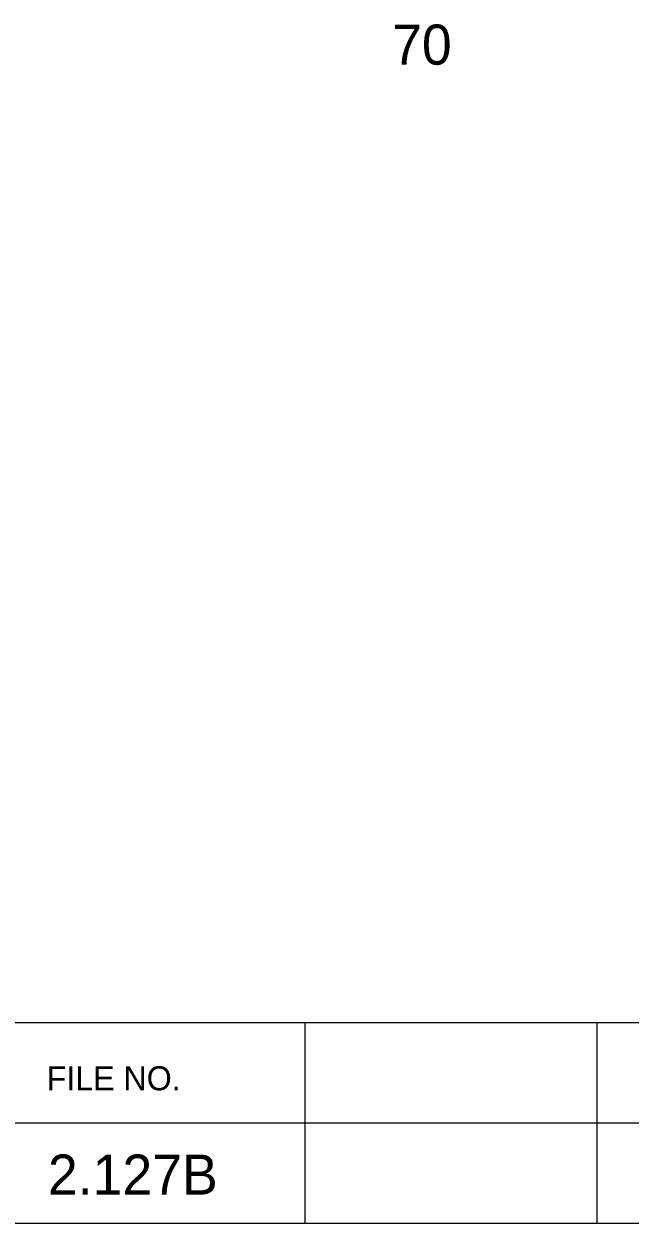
# Model space of a CAD drawing. Extents: x 1000 to 1162, y 999 to 8520.
# Drawn here: x 1145.41 to 1152.97, y 7770.05 to 7785.01 of the extents above; entities that cross this region are included whole.
import ezdxf

# ---------------------------------------------------------------- set-up
doc = ezdxf.new("R2010")
doc.units = 0
for name, color, linetype in [('Level 20', 7, 'Continuous'), ('Level 3', 7, 'Continuous'), ('Level 56', 7, 'Continuous')]:
    doc.layers.add(name, color=color, linetype=linetype)

msp = doc.modelspace()

# ---------------------------------------------------------------- linework, layer by layer
at = {"layer": 'Level 3'}
for p, q in [((1133.055, 7772.546), (1161.555, 7772.546)), ((1133.055, 7772.546), (1161.555, 7772.546)), ((1133.055, 7772.546), (1161.555, 7772.546)), ((1133.055, 7772.546), (1161.555, 7772.546)), ((1133.055, 7772.546), (1161.555, 7772.546)), ((1133.055, 7772.546), (1161.555, 7772.546)), ((1133.055, 7772.546), (1161.555, 7772.546)), ((1133.055, 7772.546), (1161.555, 7772.546)), ((1133.055, 7772.546), (1161.555, 7772.546)), ((1133.055, 7772.546), (1161.555, 7772.546)), ((1133.055, 7772.546), (1161.555, 7772.546)), ((1133.055, 7772.546), (1161.555, 7772.546)), ((1133.055, 7772.546), (1161.555, 7772.546)), ((1133.055, 7772.546), (1161.555, 7772.546)), ((1133.055, 7772.546), (1161.555, 7772.546)), ((1133.055, 7772.546), (1161.555, 7772.546)), ((1133.055, 7772.546), (1161.555, 7772.546)), ((1133.055, 7772.546), (1161.555, 7772.546)), ((1133.055, 7772.546), (1161.555, 7772.546)), ((1133.055, 7772.546), (1161.555, 7772.546)), ((1133.055, 7772.546), (1161.555, 7772.546)), ((1133.055, 7772.546), (1161.555, 7772.546)), ((1133.055, 7772.546), (1161.555, 7772.546)), ((1133.055, 7772.546), (1161.555, 7772.546)), ((1133.055, 7772.546), (1161.555, 7772.546)), ((1133.055, 7772.546), (1161.555, 7772.546)), ((1133.055, 7772.546), (1161.555, 7772.546)), ((1133.055, 7772.546), (1161.555, 7772.546)), ((1133.055, 7772.546), (1161.555, 7772.546)), ((1133.055, 7772.546), (1161.555, 7772.546)), ((1133.055, 7772.546), (1161.555, 7772.546)), ((1133.055, 7772.546), (1161.555, 7772.546)), ((1133.055, 7772.546), (1161.555, 7772.546)), ((1133.055, 7772.546), (1161.555, 7772.546)), ((1133.055, 7772.546), (1161.555, 7772.546)), ((1133.055, 7772.546), (1161.555, 7772.546)), ((1133.055, 7772.546), (1161.555, 7772.546)), ((1133.055, 7772.546), (1161.555, 7772.546)), ((1133.055, 7772.546), (1161.555, 7772.546)), ((1133.055, 7772.546), (1161.555, 7772.546)), ((1133.055, 7772.546), (1161.555, 7772.546)), ((1133.055, 7772.546), (1161.555, 7772.546)), ((1133.055, 7772.546), (1161.555, 7772.546)), ((1133.055, 7772.546), (1161.555, 7772.546)), ((1133.055, 7772.546), (1161.555, 7772.546)), ((1133.055, 7772.546), (1161.555, 7772.546)), ((1133.055, 7772.546), (1161.555, 7772.546)), ((1133.055, 7772.546), (1161.555, 7772.546)), ((1133.055, 7772.546), (1161.555, 7772.546)), ((1133.055, 7772.546), (1161.555, 7772.546)), ((1133.055, 7772.546), (1161.555, 7772.546)), ((1133.055, 7772.546), (1161.555, 7772.546)), ((1133.055, 7772.546), (1161.555, 7772.546)), ((1133.055, 7772.546), (1161.555, 7772.546)), ((1133.055, 7772.546), (1161.555, 7772.546)), ((1133.055, 7772.546), (1161.555, 7772.546)), ((1133.055, 7772.546), (1161.555, 7772.546)), ((1148.913, 7772.546), (1148.913, 7770.046)), ((1148.913, 7772.546), (1148.913, 7770.046)), ((1148.913, 7772.546), (1148.913, 7770.046)), ((1148.913, 7772.546), (1148.913, 7770.046)), ((1148.913, 7772.546), (1148.913, 7770.046)), ((1148.913, 7772.546), (1148.913, 7770.046)), ((1148.913, 7772.546), (1148.913, 7770.046)), ((1148.913, 7772.546), (1148.913, 7770.046)), ((1148.913, 7772.546), (1148.913, 7770.046)), ((1148.913, 7772.546), (1148.913, 7770.046)), ((1148.913, 7772.546), (1148.913, 7770.046)), ((1148.913, 7772.546), (1148.913, 7770.046)), ((1148.913, 7772.546), (1148.913, 7770.046)), ((1148.913, 7772.546), (1148.913, 7770.046)), ((1148.913, 7772.546), (1148.913, 7770.046)), ((1148.913, 7772.546), (1148.913, 7770.046)), ((1148.913, 7772.546), (1148.913, 7770.046)), ((1148.913, 7772.546), (1148.913, 7770.046)), ((1148.913, 7772.546), (1148.913, 7770.046)), ((1148.913, 7772.546), (1148.913, 7770.046)), ((1148.913, 7772.546), (1148.913, 7770.046)), ((1148.913, 7772.546), (1148.913, 7770.046)), ((1148.913, 7772.546), (1148.913, 7770.046)), ((1148.913, 7772.546), (1148.913, 7770.046)), ((1148.913, 7772.546), (1148.913, 7770.046)), ((1148.913, 7772.546), (1148.913, 7770.046)), ((1148.913, 7772.546), (1148.913, 7770.046)), ((1148.913, 7772.546), (1148.913, 7770.046)), ((1148.913, 7772.546), (1148.913, 7770.046)), ((1148.913, 7772.546), (1148.913, 7770.046)), ((1148.913, 7772.546), (1148.913, 7770.046)), ((1148.913, 7772.546), (1148.913, 7770.046)), ((1148.913, 7772.546), (1148.913, 7770.046)), ((1148.913, 7772.546), (1148.913, 7770.046)), ((1148.913, 7772.546), (1148.913, 7770.046)), ((1148.913, 7772.546), (1148.913, 7770.046)), ((1148.913, 7772.546), (1148.913, 7770.046)), ((1148.913, 7772.546), (1148.913, 7770.046)), ((1148.913, 7772.546), (1148.913, 7770.046)), ((1148.913, 7772.546), (1148.913, 7770.046)), ((1148.913, 7772.546), (1148.913, 7770.046)), ((1148.913, 7772.546), (1148.913, 7770.046)), ((1148.913, 7772.546), (1148.913, 7770.046)), ((1148.913, 7772.546), (1148.913, 7770.046)), ((1148.913, 7772.546), (1148.913, 7770.046)), ((1148.913, 7772.546), (1148.913, 7770.046)), ((1148.913, 7772.546), (1148.913, 7770.046)), ((1148.913, 7772.546), (1148.913, 7770.046)), ((1148.913, 7772.546), (1148.913, 7770.046)), ((1148.913, 7772.546), (1148.913, 7770.046)), ((1148.913, 7772.546), (1148.913, 7770.046)), ((1148.913, 7772.546), (1148.913, 7770.046)), ((1148.913, 7772.546), (1148.913, 7770.046)), ((1148.913, 7772.546), (1148.913, 7770.046)), ((1148.913, 7772.546), (1148.913, 7770.046)), ((1148.913, 7772.546), (1148.913, 7770.046)), ((1148.913, 7772.546), (1148.913, 7770.046)), ((1152.554, 7772.546), (1152.554, 7770.046)), ((1152.554, 7772.546), (1152.554, 7770.046)), ((1152.554, 7772.546), (1152.554, 7770.046)), ((1152.554, 7772.546), (1152.554, 7770.046)), ((1152.554, 7772.546), (1152.554, 7770.046)), ((1152.554, 7772.546), (1152.554, 7770.046)), ((1152.554, 7772.546), (1152.554, 7770.046)), ((1152.554, 7772.546), (1152.554, 7770.046)), ((1152.554, 7772.546), (1152.554, 7770.046)), ((1152.554, 7772.546), (1152.554, 7770.046)), ((1152.554, 7772.546), (1152.554, 7770.046)), ((1152.554, 7772.546), (1152.554, 7770.046)), ((1152.554, 7772.546), (1152.554, 7770.046)), ((1152.554, 7772.546), (1152.554, 7770.046)), ((1152.554, 7772.546), (1152.554, 7770.046)), ((1152.554, 7772.546), (1152.554, 7770.046)), ((1152.554, 7772.546), (1152.554, 7770.046)), ((1152.554, 7772.546), (1152.554, 7770.046)), ((1152.554, 7772.546), (1152.554, 7770.046)), ((1152.554, 7772.546), (1152.554, 7770.046)), ((1152.554, 7772.546), (1152.554, 7770.046)), ((1152.554, 7772.546), (1152.554, 7770.046)), ((1152.554, 7772.546), (1152.554, 7770.046)), ((1152.554, 7772.546), (1152.554, 7770.046)), ((1152.554, 7772.546), (1152.554, 7770.046)), ((1152.554, 7772.546), (1152.554, 7770.046)), ((1152.554, 7772.546), (1152.554, 7770.046)), ((1152.554, 7772.546), (1152.554, 7770.046)), ((1152.554, 7772.546), (1152.554, 7770.046)), ((1152.554, 7772.546), (1152.554, 7770.046)), ((1152.554, 7772.546), (1152.554, 7770.046)), ((1152.554, 7772.546), (1152.554, 7770.046)), ((1152.554, 7772.546), (1152.554, 7770.046)), ((1152.554, 7772.546), (1152.554, 7770.046)), ((1152.554, 7772.546), (1152.554, 7770.046)), ((1152.554, 7772.546), (1152.554, 7770.046)), ((1152.554, 7772.546), (1152.554, 7770.046)), ((1152.554, 7772.546), (1152.554, 7770.046)), ((1152.554, 7772.546), (1152.554, 7770.046)), ((1152.554, 7772.546), (1152.554, 7770.046)), ((1152.554, 7772.546), (1152.554, 7770.046)), ((1152.554, 7772.546), (1152.554, 7770.046)), ((1152.554, 7772.546), (1152.554, 7770.046)), ((1152.554, 7772.546), (1152.554, 7770.046)), ((1152.554, 7772.546), (1152.554, 7770.046)), ((1152.554, 7772.546), (1152.554, 7770.046)), ((1152.554, 7772.546), (1152.554, 7770.046)), ((1152.554, 7772.546), (1152.554, 7770.046)), ((1152.554, 7772.546), (1152.554, 7770.046)), ((1152.554, 7772.546), (1152.554, 7770.046)), ((1152.554, 7772.546), (1152.554, 7770.046)), ((1152.554, 7772.546), (1152.554, 7770.046)), ((1152.554, 7772.546), (1152.554, 7770.046)), ((1152.554, 7772.546), (1152.554, 7770.046)), ((1152.554, 7772.546), (1152.554, 7770.046)), ((1152.554, 7772.546), (1152.554, 7770.046)), ((1152.554, 7772.546), (1152.554, 7770.046)), ((1133.055, 7771.296), (1161.555, 7771.296)), ((1133.055, 7771.296), (1161.555, 7771.296)), ((1133.055, 7771.296), (1161.555, 7771.296)), ((1133.055, 7771.296), (1161.555, 7771.296)), ((1133.055, 7771.296), (1161.555, 7771.296)), ((1133.055, 7771.296), (1161.555, 7771.296)), ((1133.055, 7771.296), (1161.555, 7771.296)), ((1133.055, 7771.296), (1161.555, 7771.296)), ((1133.055, 7771.296), (1161.555, 7771.296)), ((1133.055, 7771.296), (1161.555, 7771.296)), ((1133.055, 7771.296), (1161.555, 7771.296)), ((1133.055, 7771.296), (1161.555, 7771.296)), ((1133.055, 7771.296), (1161.555, 7771.296)), ((1133.055, 7771.296), (1161.555, 7771.296)), ((1133.055, 7771.296), (1161.555, 7771.296)), ((1133.055, 7771.296), (1161.555, 7771.296)), ((1133.055, 7771.296), (1161.555, 7771.296)), ((1133.055, 7771.296), (1161.555, 7771.296)), ((1133.055, 7771.296), (1161.555, 7771.296)), ((1133.055, 7771.296), (1161.555, 7771.296)), ((1133.055, 7771.296), (1161.555, 7771.296)), ((1133.055, 7771.296), (1161.555, 7771.296)), ((1133.055, 7771.296), (1161.555, 7771.296)), ((1133.055, 7771.296), (1161.555, 7771.296)), ((1133.055, 7771.296), (1161.555, 7771.296)), ((1133.055, 7771.296), (1161.555, 7771.296)), ((1133.055, 7771.296), (1161.555, 7771.296)), ((1133.055, 7771.296), (1161.555, 7771.296)), ((1133.055, 7771.296), (1161.555, 7771.296)), ((1133.055, 7771.296), (1161.555, 7771.296)), ((1133.055, 7771.296), (1161.555, 7771.296)), ((1133.055, 7771.296), (1161.555, 7771.296)), ((1133.055, 7771.296), (1161.555, 7771.296)), ((1133.055, 7771.296), (1161.555, 7771.296)), ((1133.055, 7771.296), (1161.555, 7771.296)), ((1133.055, 7771.296), (1161.555, 7771.296)), ((1133.055, 7771.296), (1161.555, 7771.296)), ((1133.055, 7771.296), (1161.555, 7771.296)), ((1133.055, 7771.296), (1161.555, 7771.296)), ((1133.055, 7771.296), (1161.555, 7771.296)), ((1133.055, 7771.296), (1161.555, 7771.296)), ((1133.055, 7771.296), (1161.555, 7771.296)), ((1133.055, 7771.296), (1161.555, 7771.296)), ((1133.055, 7771.296), (1161.555, 7771.296)), ((1133.055, 7771.296), (1161.555, 7771.296)), ((1133.055, 7771.296), (1161.555, 7771.296)), ((1133.055, 7771.296), (1161.555, 7771.296)), ((1133.055, 7771.296), (1161.555, 7771.296)), ((1133.055, 7771.296), (1161.555, 7771.296)), ((1133.055, 7771.296), (1161.555, 7771.296)), ((1133.055, 7771.296), (1161.555, 7771.296)), ((1133.055, 7771.296), (1161.555, 7771.296)), ((1133.055, 7771.296), (1161.555, 7771.296)), ((1133.055, 7771.296), (1161.555, 7771.296)), ((1133.055, 7771.296), (1161.555, 7771.296)), ((1133.055, 7771.296), (1161.555, 7771.296)), ((1133.055, 7771.296), (1161.555, 7771.296)), ((1133.055, 7770.046), (1161.555, 7770.046)), ((1133.055, 7770.046), (1161.555, 7770.046)), ((1133.055, 7770.046), (1161.555, 7770.046)), ((1133.055, 7770.046), (1161.555, 7770.046)), ((1133.055, 7770.046), (1161.555, 7770.046)), ((1133.055, 7770.046), (1161.555, 7770.046)), ((1133.055, 7770.046), (1161.555, 7770.046)), ((1133.055, 7770.046), (1161.555, 7770.046)), ((1133.055, 7770.046), (1161.555, 7770.046)), ((1133.055, 7770.046), (1161.555, 7770.046)), ((1133.055, 7770.046), (1161.555, 7770.046)), ((1133.055, 7770.046), (1161.555, 7770.046)), ((1133.055, 7770.046), (1161.555, 7770.046)), ((1133.055, 7770.046), (1161.555, 7770.046)), ((1133.055, 7770.046), (1161.555, 7770.046)), ((1133.055, 7770.046), (1161.555, 7770.046)), ((1133.055, 7770.046), (1161.555, 7770.046)), ((1133.055, 7770.046), (1161.555, 7770.046)), ((1133.055, 7770.046), (1161.555, 7770.046)), ((1133.055, 7770.046), (1161.555, 7770.046)), ((1133.055, 7770.046), (1161.555, 7770.046)), ((1133.055, 7770.046), (1161.555, 7770.046)), ((1133.055, 7770.046), (1161.555, 7770.046)), ((1133.055, 7770.046), (1161.555, 7770.046)), ((1133.055, 7770.046), (1161.555, 7770.046)), ((1133.055, 7770.046), (1161.555, 7770.046)), ((1133.055, 7770.046), (1161.555, 7770.046)), ((1133.055, 7770.046), (1161.555, 7770.046)), ((1133.055, 7770.046), (1161.555, 7770.046)), ((1133.055, 7770.046), (1161.555, 7770.046)), ((1133.055, 7770.046), (1161.555, 7770.046)), ((1133.055, 7770.046), (1161.555, 7770.046)), ((1133.055, 7770.046), (1161.555, 7770.046)), ((1133.055, 7770.046), (1161.555, 7770.046)), ((1133.055, 7770.046), (1161.555, 7770.046)), ((1133.055, 7770.046), (1161.555, 7770.046)), ((1133.055, 7770.046), (1161.555, 7770.046)), ((1133.055, 7770.046), (1161.555, 7770.046)), ((1133.055, 7770.046), (1161.555, 7770.046)), ((1133.055, 7770.046), (1161.555, 7770.046)), ((1133.055, 7770.046), (1161.555, 7770.046)), ((1133.055, 7770.046), (1161.555, 7770.046)), ((1133.055, 7770.046), (1161.555, 7770.046)), ((1133.055, 7770.046), (1161.555, 7770.046)), ((1133.055, 7770.046), (1161.555, 7770.046)), ((1133.055, 7770.046), (1161.555, 7770.046)), ((1133.055, 7770.046), (1161.555, 7770.046)), ((1133.055, 7770.046), (1161.555, 7770.046)), ((1133.055, 7770.046), (1161.555, 7770.046)), ((1133.055, 7770.046), (1161.555, 7770.046)), ((1133.055, 7770.046), (1161.555, 7770.046)), ((1133.055, 7770.046), (1161.555, 7770.046)), ((1133.055, 7770.046), (1161.555, 7770.046)), ((1133.055, 7770.046), (1161.555, 7770.046)), ((1133.055, 7770.046), (1161.555, 7770.046)), ((1133.055, 7770.046), (1161.555, 7770.046)), ((1133.055, 7770.046), (1161.555, 7770.046))]:
    msp.add_line(p, q, dxfattribs=at)

# ---------------------------------------------------------------- texts
at = {"layer": 'Level 20'}
msp.add_text('2.127B', height=0.5, dxfattribs=at).set_placement((1145.707, 7770.4))
at = {"layer": 'Level 3'}
msp.add_text('FILE NO.', height=0.3, dxfattribs=at).set_placement((1145.691, 7771.702))
msp.add_text('FILE NO.', height=0.3, dxfattribs=at).set_placement((1145.691, 7771.702))
msp.add_text('FILE NO.', height=0.3, dxfattribs=at).set_placement((1145.691, 7771.702))
msp.add_text('FILE NO.', height=0.3, dxfattribs=at).set_placement((1145.691, 7771.702))
msp.add_text('FILE NO.', height=0.3, dxfattribs=at).set_placement((1145.691, 7771.702))
msp.add_text('FILE NO.', height=0.3, dxfattribs=at).set_placement((1145.691, 7771.702))
msp.add_text('FILE NO.', height=0.3, dxfattribs=at).set_placement((1145.691, 7771.702))
msp.add_text('FILE NO.', height=0.3, dxfattribs=at).set_placement((1145.691, 7771.702))
msp.add_text('FILE NO.', height=0.3, dxfattribs=at).set_placement((1145.691, 7771.702))
msp.add_text('FILE NO.', height=0.3, dxfattribs=at).set_placement((1145.691, 7771.702))
msp.add_text('FILE NO.', height=0.3, dxfattribs=at).set_placement((1145.691, 7771.702))
msp.add_text('FILE NO.', height=0.3, dxfattribs=at).set_placement((1145.691, 7771.702))
msp.add_text('FILE NO.', height=0.3, dxfattribs=at).set_placement((1145.691, 7771.702))
msp.add_text('FILE NO.', height=0.3, dxfattribs=at).set_placement((1145.691, 7771.702))
msp.add_text('FILE NO.', height=0.3, dxfattribs=at).set_placement((1145.691, 7771.702))
msp.add_text('FILE NO.', height=0.3, dxfattribs=at).set_placement((1145.691, 7771.702))
msp.add_text('FILE NO.', height=0.3, dxfattribs=at).set_placement((1145.691, 7771.702))
msp.add_text('FILE NO.', height=0.3, dxfattribs=at).set_placement((1145.691, 7771.702))
msp.add_text('FILE NO.', height=0.3, dxfattribs=at).set_placement((1145.691, 7771.702))
msp.add_text('FILE NO.', height=0.3, dxfattribs=at).set_placement((1145.691, 7771.702))
msp.add_text('FILE NO.', height=0.3, dxfattribs=at).set_placement((1145.691, 7771.702))
msp.add_text('FILE NO.', height=0.3, dxfattribs=at).set_placement((1145.691, 7771.702))
msp.add_text('FILE NO.', height=0.3, dxfattribs=at).set_placement((1145.691, 7771.702))
msp.add_text('FILE NO.', height=0.3, dxfattribs=at).set_placement((1145.691, 7771.702))
msp.add_text('FILE NO.', height=0.3, dxfattribs=at).set_placement((1145.691, 7771.702))
msp.add_text('FILE NO.', height=0.3, dxfattribs=at).set_placement((1145.691, 7771.702))
msp.add_text('FILE NO.', height=0.3, dxfattribs=at).set_placement((1145.691, 7771.702))
msp.add_text('FILE NO.', height=0.3, dxfattribs=at).set_placement((1145.691, 7771.702))
msp.add_text('FILE NO.', height=0.3, dxfattribs=at).set_placement((1145.691, 7771.702))
msp.add_text('FILE NO.', height=0.3, dxfattribs=at).set_placement((1145.691, 7771.702))
msp.add_text('FILE NO.', height=0.3, dxfattribs=at).set_placement((1145.691, 7771.702))
msp.add_text('FILE NO.', height=0.3, dxfattribs=at).set_placement((1145.691, 7771.702))
msp.add_text('FILE NO.', height=0.3, dxfattribs=at).set_placement((1145.691, 7771.702))
msp.add_text('FILE NO.', height=0.3, dxfattribs=at).set_placement((1145.691, 7771.702))
msp.add_text('FILE NO.', height=0.3, dxfattribs=at).set_placement((1145.691, 7771.702))
msp.add_text('FILE NO.', height=0.3, dxfattribs=at).set_placement((1145.691, 7771.702))
msp.add_text('FILE NO.', height=0.3, dxfattribs=at).set_placement((1145.691, 7771.702))
msp.add_text('FILE NO.', height=0.3, dxfattribs=at).set_placement((1145.691, 7771.702))
msp.add_text('FILE NO.', height=0.3, dxfattribs=at).set_placement((1145.691, 7771.702))
msp.add_text('FILE NO.', height=0.3, dxfattribs=at).set_placement((1145.691, 7771.702))
msp.add_text('FILE NO.', height=0.3, dxfattribs=at).set_placement((1145.691, 7771.702))
msp.add_text('FILE NO.', height=0.3, dxfattribs=at).set_placement((1145.691, 7771.702))
msp.add_text('FILE NO.', height=0.3, dxfattribs=at).set_placement((1145.691, 7771.702))
msp.add_text('FILE NO.', height=0.3, dxfattribs=at).set_placement((1145.691, 7771.702))
msp.add_text('FILE NO.', height=0.3, dxfattribs=at).set_placement((1145.691, 7771.702))
msp.add_text('FILE NO.', height=0.3, dxfattribs=at).set_placement((1145.691, 7771.702))
msp.add_text('FILE NO.', height=0.3, dxfattribs=at).set_placement((1145.691, 7771.702))
msp.add_text('FILE NO.', height=0.3, dxfattribs=at).set_placement((1145.691, 7771.702))
msp.add_text('FILE NO.', height=0.3, dxfattribs=at).set_placement((1145.691, 7771.702))
msp.add_text('FILE NO.', height=0.3, dxfattribs=at).set_placement((1145.691, 7771.702))
msp.add_text('FILE NO.', height=0.3, dxfattribs=at).set_placement((1145.691, 7771.702))
msp.add_text('FILE NO.', height=0.3, dxfattribs=at).set_placement((1145.691, 7771.702))
msp.add_text('FILE NO.', height=0.3, dxfattribs=at).set_placement((1145.691, 7771.702))
msp.add_text('FILE NO.', height=0.3, dxfattribs=at).set_placement((1145.691, 7771.702))
msp.add_text('FILE NO.', height=0.3, dxfattribs=at).set_placement((1145.691, 7771.702))
msp.add_text('FILE NO.', height=0.3, dxfattribs=at).set_placement((1145.691, 7771.702))
msp.add_text('FILE NO.', height=0.3, dxfattribs=at).set_placement((1145.691, 7771.702))
at = {"layer": 'Level 56'}
msp.add_text('70', height=0.5, dxfattribs=at).set_placement((1150, 7784.5))

doc.saveas('drawing.dxf')
